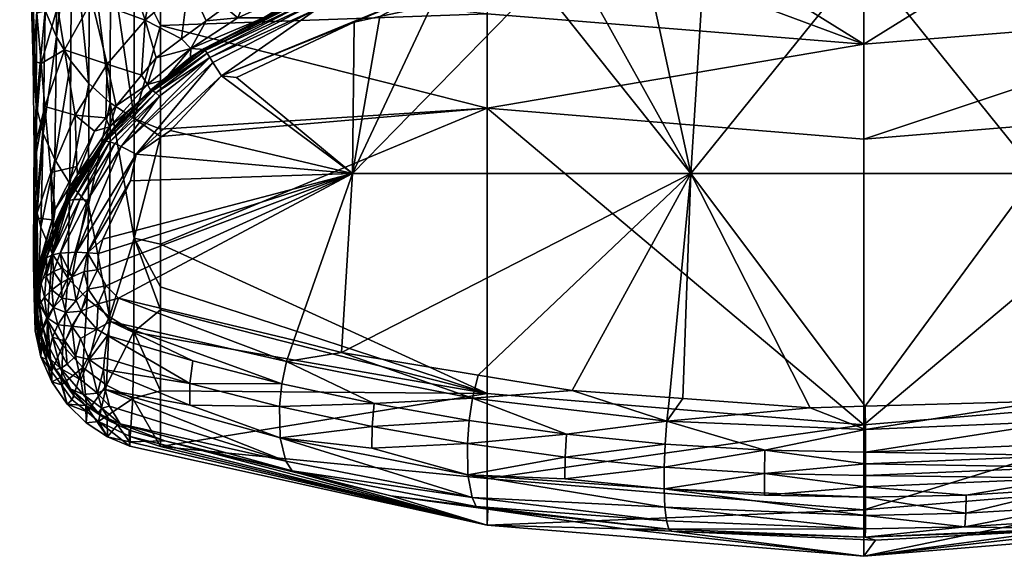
# Model space of a CAD drawing. Extents: x -0.025 to 0.137, y -0.143 to 0.1.
# Tile 639 of 656: x 0.10088 to 0.11025, y 0.03131 to 0.03642. Entities that reach past the tile are written whole.
import ezdxf

# ---------------------------------------------------------------- set-up
doc = ezdxf.new("R2010")
doc.units = 0
doc.layers.add('mesh', color=7, linetype='CONTINUOUS')

msp = doc.modelspace()

# ---------------------------------------------------------------- meshes
at = {"layer": 'mesh'}
mesh = msp.add_polyface(dxfattribs=at)
corners = [(0.1107073, 0.0391384, 0.0829484), (0.1105045, 0.0384777, 0.0871694), (0.1089165, 0.0384916, 0.0873499), (0.1071256, 0.0391385, 0.0829484), (0.1089165, 0.0391347, 0.0832179), (0.1073284, 0.0384777, 0.0871694), (0.1089165, 0.0401186, 0.0791544), (0.1109106, 0.0401482, 0.078796), (0.1073452, 0.0377165, 0.0956858), (0.1089164, 0.0375233, 0.1020764), (0.1075142, 0.0374812, 0.1023619), (0.1089164, 0.0375161, 0.1024715), (0.107844, 0.0373901, 0.1084491), (0.1089164, 0.0374075, 0.1084724), (0.1103184, 0.0374812, 0.1023619), (0.110054, 0.0377826, 0.0956855), (0.1089162, 0.0381731, 0.056573), (0.1107162, 0.0382411, 0.0566044), (0.1089162, 0.0388273, 0.0557868), (0.1125042, 0.0398675, 0.0552966), (0.1089162, 0.0396128, 0.0551123), (0.1089162, 0.036188, 0.0620569), (0.1089162, 0.0372391, 0.0583381), (0.1071163, 0.0373093, 0.0583604), (0.1107162, 0.0373092, 0.0583604), (0.1071163, 0.0382411, 0.0566044), (0.1053283, 0.0390929, 0.0559392), (0.1089162, 0.0405134, 0.0545754), (0.1053283, 0.0398676, 0.0552967), (0.1053283, 0.0375194, 0.0584271), (0.1089162, 0.0388127, 0.2068853), (0.1123601, 0.0398869, 0.198574), (0.1089162, 0.0398898, 0.1981635), (0.1054847, 0.0398868, 0.1985888), (0.1054685, 0.0398516, 0.2332188), (0.1089164, 0.0398518, 0.2335972), (0.1089162, 0.0387934, 0.2248731), (0.105442, 0.0398962, 0.2333673), (0.1089164, 0.039911, 0.2337333), (0.1123704, 0.0398671, 0.2333127), (0.1089164, 0.037805, 0.0956855), (0.1089164, 0.0373792, 0.1086991), (0.1068627, 0.0373146, 0.1086063), (0.1089164, 0.0372981, 0.1089192), (0.106856, 0.0372798, 0.1087179), (0.1089164, 0.0371696, 0.1091119), (0.1068506, 0.0372319, 0.1088256), (0.1089164, 0.0370002, 0.1092698), (0.1073919, 0.0369203, 0.1091881), (0.1109701, 0.0373146, 0.1086063)]
mesh.append_faces([[corners[k] for k in face] for face in [(0, 1, 2, 2), (3, 4, 5, 5), (6, 4, 3, 3), (6, 7, 4, 4), (5, 2, 8, 8), (4, 2, 5, 5), (4, 0, 2, 2), (9, 10, 8, 8), (11, 10, 9, 9), (11, 12, 10, 10), (13, 12, 11, 11), (14, 11, 9, 9), (14, 13, 11, 11), (15, 14, 9, 9), (16, 17, 18, 18), (19, 20, 18, 18), (21, 22, 23, 23), (21, 24, 22, 22), (18, 25, 16, 16), (20, 26, 18, 18), (27, 28, 20, 20), (23, 29, 21, 21), (22, 16, 25, 25), (24, 16, 22, 22), (24, 17, 16, 16), (30, 31, 32, 32), (32, 33, 30, 30), (34, 35, 36, 36), (37, 38, 35, 35), (39, 35, 38, 38), (2, 40, 8, 8), (1, 40, 2, 2), (1, 15, 40, 40), (9, 8, 40, 40), (15, 9, 40, 40), (41, 12, 13, 13), (41, 42, 12, 12), (43, 44, 41, 41), (45, 46, 43, 43), (47, 48, 45, 45), (49, 41, 13, 13)]])
mesh = msp.add_polyface(dxfattribs=at)
corners = [(0.1010154, 0.0381839, 0.0715314), (0.1011579, 0.0386496, 0.0721797), (0.1012641, 0.0380189, 0.0750799), (0.100956, 0.0376414, 0.070887), (0.1009815, 0.0376841, 0.0671681), (0.1008754, 0.0390854, 0.064803), (0.1010908, 0.0375609, 0.074515), (0.1010402, 0.0364816, 0.0770325), (0.1013693, 0.0374707, 0.0779962), (0.1011656, 0.0370136, 0.0775131), (0.1010799, 0.0360038, 0.0801227), (0.1011163, 0.0355926, 0.0832224), (0.1010139, 0.0351762, 0.0814256), (0.1013021, 0.0361319, 0.0835427), (0.1012369, 0.0365384, 0.080523), (0.1010201, 0.0347136, 0.0829182), (0.1010112, 0.0348516, 0.0829221), (0.1010313, 0.0356021, 0.0765891), (0.1010424, 0.0345774, 0.0829145), (0.1010299, 0.0381622, 0.0639828), (0.1010389, 0.0367675, 0.0702484), (0.1012089, 0.0350876, 0.0765581), (0.1010997, 0.0353371, 0.0765725), (0.1010777, 0.0344442, 0.0829111), (0.1012245, 0.0362581, 0.070276), (0.1011165, 0.0365073, 0.0702629), (0.1012278, 0.0376561, 0.0640224), (0.1011154, 0.0379038, 0.0640035), (0.1012141, 0.0384091, 0.060907), (0.1010973, 0.0386456, 0.0609476), (0.1010162, 0.0350551, 0.0829097), (0.1009885, 0.0371416, 0.0702518), (0.1010029, 0.0360282, 0.0765815), (0.1010263, 0.0345341, 0.0892985), (0.1011735, 0.0349647, 0.089444), (0.1009695, 0.0384427, 0.0639647)]
mesh.append_faces([[corners[k] for k in face] for face in [(0, 1, 2, 2), (3, 4, 5, 5), (6, 7, 3, 3), (8, 9, 6, 6), (10, 11, 12, 12), (13, 11, 10, 10), (14, 10, 7, 7), (14, 13, 10, 10), (9, 7, 6, 6), (9, 14, 7, 7), (0, 6, 3, 3), (2, 6, 0, 0), (15, 12, 16, 16), (15, 17, 12, 12), (18, 17, 15, 15), (19, 4, 20, 20), (21, 22, 23, 23), (24, 22, 21, 21), (24, 25, 22, 22), (26, 27, 25, 25), (28, 29, 27, 27), (22, 17, 18, 18), (25, 17, 22, 22), (25, 20, 17, 17), (27, 20, 25, 25), (27, 19, 20, 20), (29, 19, 27, 27), (12, 11, 30, 30), (3, 31, 4, 4), (3, 32, 31, 31), (3, 7, 32, 32), (10, 12, 32, 32), (11, 33, 30, 30), (11, 34, 33, 33), (7, 10, 32, 32), (17, 32, 12, 12), (17, 31, 32, 32), (20, 31, 17, 17), (16, 12, 30, 30), (20, 4, 31, 31), (19, 35, 4, 4)]])
mesh = msp.add_polyface(dxfattribs=at)
corners = [(0.1013021, 0.0361319, 0.0835427), (0.1014032, 0.0355119, 0.0896044), (0.1011163, 0.0355926, 0.0832224), (0.1017075, 0.0359966, 0.0897653), (0.1024177, 0.0362365, 0.0956855), (0.1021748, 0.036057, 0.0956855), (0.1020716, 0.0364164, 0.0899266), (0.1024838, 0.0367734, 0.0900885), (0.101696, 0.0354848, 0.0956854), (0.1017931, 0.0356009, 0.0956854), (0.1020368, 0.0358921, 0.0956855), (0.1015624, 0.0365998, 0.0838643), (0.1012369, 0.0365384, 0.080523), (0.10147, 0.0369993, 0.0809252), (0.1011656, 0.0370136, 0.0775131), (0.1018808, 0.0369978, 0.0841871), (0.1022466, 0.0373321, 0.084511), (0.1017365, 0.0356278, 0.0703027), (0.1017391, 0.0370231, 0.0640633), (0.1015392, 0.0372095, 0.0640528), (0.1013687, 0.037423, 0.064039), (0.1013639, 0.0360245, 0.0702873), (0.101535, 0.035812, 0.0702962), (0.1019657, 0.0354793, 0.0703063), (0.1012278, 0.0376561, 0.0640224), (0.1011165, 0.0365073, 0.0702629), (0.1012245, 0.0362581, 0.070276), (0.1019667, 0.0368715, 0.0640702), (0.1022164, 0.0370434, 0.0629239), (0.1022164, 0.0372129, 0.0622695), (0.1022164, 0.036783, 0.0640785), (0.1022164, 0.0363649, 0.0659328), (0.1022164, 0.0353781, 0.0703084), (0.1012089, 0.0350876, 0.0765581), (0.102094, 0.035803, 0.0998356), (0.1022543, 0.0358469, 0.1080185), (0.1021289, 0.0357384, 0.1080247), (0.1017294, 0.035401, 0.0995222), (0.1021253, 0.0357529, 0.1081311), (0.1018919, 0.0355335, 0.1080365), (0.1021433, 0.0357433, 0.1082465), (0.1016686, 0.0352623, 0.1081825), (0.102207, 0.0356931, 0.1084706), (0.1017333, 0.0352564, 0.1084161), (0.1021706, 0.0357234, 0.1083606)]
mesh.append_faces([[corners[k] for k in face] for face in [(0, 1, 2, 2), (3, 1, 0, 0), (4, 5, 6, 6), (7, 4, 6, 6), (3, 8, 1, 1), (3, 9, 8, 8), (10, 9, 3, 3), (11, 0, 12, 12), (11, 3, 0, 0), (6, 3, 11, 11), (6, 10, 3, 3), (5, 10, 6, 6), (13, 12, 14, 14), (13, 11, 12, 12), (15, 11, 13, 13), (15, 6, 11, 11), (16, 6, 15, 15), (16, 7, 6, 6), (17, 18, 19, 19), (20, 21, 22, 22), (17, 23, 18, 18), (24, 25, 26, 26), (27, 28, 29, 29), (27, 30, 28, 28), (31, 30, 27, 27), (23, 27, 18, 18), (23, 31, 27, 27), (32, 31, 23, 23), (22, 19, 20, 20), (22, 17, 19, 19), (21, 26, 33, 33), (20, 26, 21, 21), (20, 24, 26, 26), (34, 35, 36, 36), (34, 9, 10, 10), (34, 37, 9, 9), (36, 37, 34, 34), (10, 5, 34, 34), (36, 38, 39, 39), (36, 35, 38, 38), (40, 41, 38, 38), (42, 43, 44, 44)]])
mesh = msp.add_polyface(dxfattribs=at)
corners = [(0.1022164, 0.0336575, 0.0807246), (0.1022164, 0.0333991, 0.0829109), (0.1053282, 0.03286, 0.0807478), (0.1053283, 0.0355769, 0.0658253), (0.1022164, 0.0342809, 0.0765445), (0.1022164, 0.0353781, 0.0703084), (0.1022164, 0.0353063, 0.0706266), (0.1053283, 0.036476, 0.0621164), (0.1022164, 0.0363649, 0.0659328), (0.1089162, 0.036188, 0.0620569), (0.1053283, 0.0375194, 0.0584271), (0.1089162, 0.0325603, 0.0807596), (0.1089162, 0.0352837, 0.0657873), (0.1070381, 0.0325946, 0.1112336), (0.1060822, 0.0324726, 0.1110646), (0.1051868, 0.0328162, 0.1108589), (0.1070228, 0.0323776, 0.1112221), (0.1070647, 0.0328197, 0.1111592), (0.10719, 0.0328106, 0.111174), (0.106137, 0.0328865, 0.1110492), (0.1052406, 0.0330348, 0.1107897), (0.1042313, 0.0325446, 0.1105058), (0.105157, 0.0326018, 0.110846), (0.1051399, 0.0323826, 0.110784), (0.1042521, 0.0327627, 0.1105676), (0.1033484, 0.0327362, 0.1101693), (0.1033726, 0.0329529, 0.1102307), (0.103415, 0.0331633, 0.1102458), (0.1040449, 0.0349549, 0.10974), (0.1040595, 0.036397, 0.1088909), (0.1043041, 0.0364495, 0.1089175), (0.1029394, 0.0358704, 0.1088161), (0.1072681, 0.0349549, 0.1104139), (0.1062101, 0.0368583, 0.1091247), (0.1068474, 0.0368917, 0.1091589), (0.1058213, 0.0367749, 0.1090824), (0.1047988, 0.0365556, 0.1089713), (0.1073919, 0.0369203, 0.1091881), (0.108403, 0.0327232, 0.1113179), (0.1047747, 0.0367005, 0.1088932), (0.1027964, 0.0358871, 0.1087375), (0.1039404, 0.0332499, 0.1104132)]
mesh.append_faces([[corners[k] for k in face] for face in [(0, 1, 2, 2), (3, 4, 2, 2), (5, 6, 3, 3), (3, 7, 8, 8), (9, 7, 3, 3), (9, 10, 7, 7), (11, 3, 2, 2), (12, 9, 3, 3), (13, 14, 15, 15), (13, 16, 14, 14), (13, 17, 18, 18), (13, 19, 17, 17), (15, 19, 13, 13), (15, 20, 19, 19), (21, 22, 23, 23), (21, 24, 22, 22), (25, 24, 21, 21), (25, 26, 24, 24), (22, 15, 14, 14), (24, 15, 22, 22), (24, 27, 15, 15), (26, 27, 24, 24), (28, 29, 30, 30), (28, 31, 29, 29), (32, 33, 34, 34), (32, 35, 33, 33), (28, 35, 32, 32), (28, 36, 35, 35), (30, 36, 28, 28), (34, 37, 32, 32), (32, 17, 19, 19), (32, 18, 17, 17), (38, 18, 32, 32), (19, 20, 32, 32), (29, 39, 30, 30), (29, 40, 39, 39), (39, 36, 30, 30), (39, 35, 36, 36), (15, 27, 41, 41), (41, 20, 15, 15), (32, 41, 28, 28), (32, 20, 41, 41)]])
mesh = msp.add_polyface(dxfattribs=at)
corners = [(0.1089162, 0.0325603, 0.0807596), (0.1053282, 0.0320484, 0.0882475), (0.1089162, 0.0317502, 0.0882667), (0.1125042, 0.0328599, 0.0807478), (0.1125043, 0.0320484, 0.0882475), (0.1125042, 0.0355768, 0.0658253), (0.1089162, 0.0352837, 0.0657873), (0.1125042, 0.036476, 0.0621164), (0.1053283, 0.0355769, 0.0658253), (0.1089162, 0.036188, 0.0620569), (0.1107162, 0.0373092, 0.0583604), (0.1070381, 0.0325946, 0.1112336), (0.10719, 0.0328106, 0.111174), (0.108403, 0.0327232, 0.1113179), (0.1089294, 0.0325173, 0.1113595), (0.1089273, 0.0327378, 0.1112944), (0.1079737, 0.032319, 0.1113171), (0.1079693, 0.0320978, 0.1112545), (0.1070141, 0.0321567, 0.1111597), (0.1127037, 0.0324941, 0.1108171), (0.1108392, 0.0322682, 0.1111946), (0.1108338, 0.0323792, 0.1112192), (0.1127104, 0.032385, 0.1107797), (0.1108427, 0.0321584, 0.1111568), (0.1127132, 0.0322791, 0.1107296), (0.1108441, 0.0320522, 0.1111058), (0.1117858, 0.0320483, 0.1108851), (0.1108434, 0.031952, 0.1110423), (0.1089296, 0.0322994, 0.1113484), (0.1108183, 0.0325962, 0.1112307), (0.1089296, 0.032188, 0.1113238), (0.1089296, 0.032078, 0.1112858), (0.1089296, 0.0319717, 0.1112345), (0.110561, 0.0349549, 0.1104143), (0.1104372, 0.0369189, 0.1091802), (0.1109846, 0.0368897, 0.1091479), (0.1089164, 0.0370002, 0.1092698), (0.1072681, 0.0349549, 0.1104139), (0.1073919, 0.0369203, 0.1091881), (0.1118075, 0.0368457, 0.1090994), (0.1106441, 0.0327854, 0.1112173), (0.112616, 0.0330325, 0.1107959)]
mesh.append_faces([[corners[k] for k in face] for face in [(0, 1, 2, 2), (3, 2, 4, 4), (3, 0, 2, 2), (5, 0, 3, 3), (5, 6, 0, 0), (7, 6, 5, 5), (6, 8, 0, 0), (7, 9, 6, 6), (7, 10, 9, 9), (11, 12, 13, 13), (14, 13, 15, 15), (14, 11, 13, 13), (16, 11, 14, 14), (17, 18, 16, 16), (19, 20, 21, 21), (22, 23, 20, 20), (24, 25, 23, 23), (26, 27, 25, 25), (21, 28, 29, 29), (20, 28, 21, 21), (20, 30, 28, 28), (23, 30, 20, 20), (23, 31, 30, 30), (25, 31, 23, 23), (28, 14, 29, 29), (28, 16, 14, 14), (30, 16, 28, 28), (30, 17, 16, 16), (31, 17, 30, 30), (31, 32, 17, 17), (25, 32, 31, 31), (33, 34, 35, 35), (33, 36, 34, 34), (37, 36, 33, 33), (37, 38, 36, 36), (35, 39, 33, 33), (15, 37, 33, 33), (13, 37, 15, 15), (14, 15, 40, 40), (29, 14, 40, 40), (33, 41, 40, 40), (15, 33, 40, 40)]])
mesh = msp.add_polyface(dxfattribs=at)
corners = [(0.1024838, 0.0367734, 0.0900885), (0.1026501, 0.0364083, 0.0956855), (0.1024177, 0.0362365, 0.0956855), (0.1028291, 0.0365406, 0.0956855), (0.1039312, 0.0368843, 0.1010278), (0.1035484, 0.0366309, 0.108054), (0.1031959, 0.036439, 0.1080378), (0.1025052, 0.0361468, 0.1001436), (0.1025034, 0.0360623, 0.1080062), (0.1022543, 0.0358469, 0.1080185), (0.102094, 0.035803, 0.0998356), (0.1021748, 0.036057, 0.0956855), (0.1029523, 0.0364376, 0.1004455), (0.1030724, 0.0367203, 0.0956855), (0.1053283, 0.036476, 0.0621164), (0.1022164, 0.036783, 0.0640785), (0.1022164, 0.0363649, 0.0659328), (0.1027161, 0.0360121, 0.1085585), (0.101842, 0.0352139, 0.1086327), (0.1026848, 0.0360614, 0.1084558), (0.1036932, 0.036686, 0.1081766), (0.1026339, 0.0361445, 0.1081201), (0.1037052, 0.0366766, 0.1080696), (0.1021253, 0.0357529, 0.1081311), (0.103691, 0.0366642, 0.1082895), (0.1026434, 0.0361281, 0.1082342), (0.1021433, 0.0357433, 0.1082465), (0.1026604, 0.0361003, 0.1083469), (0.1021706, 0.0357234, 0.1083606), (0.1036937, 0.0366299, 0.1084009), (0.1037016, 0.0365835, 0.1085085), (0.102207, 0.0356931, 0.1084706), (0.1026389, 0.036136, 0.1080124), (0.1029394, 0.0358704, 0.1088161), (0.1027964, 0.0358871, 0.1087375), (0.1040595, 0.036397, 0.1088909), (0.1037145, 0.0365258, 0.10861), (0.1047747, 0.0367005, 0.1088932)]
mesh.append_faces([[corners[k] for k in face] for face in [(0, 1, 2, 2), (0, 3, 1, 1), (4, 5, 6, 6), (7, 8, 9, 9), (10, 7, 9, 9), (10, 11, 7, 7), (12, 3, 13, 13), (12, 1, 3, 3), (7, 1, 12, 12), (7, 2, 1, 1), (11, 2, 7, 7), (12, 6, 7, 7), (12, 4, 6, 6), (13, 4, 12, 12), (14, 15, 16, 16), (17, 18, 19, 19), (6, 20, 21, 21), (5, 20, 6, 6), (5, 22, 20, 20), (8, 23, 9, 9), (8, 21, 23, 23), (24, 21, 20, 20), (25, 21, 24, 24), (25, 23, 21, 21), (26, 23, 25, 25), (26, 27, 28, 28), (25, 27, 26, 26), (25, 29, 27, 27), (24, 29, 25, 25), (30, 27, 29, 29), (19, 27, 30, 30), (19, 28, 27, 27), (31, 28, 19, 19), (7, 32, 8, 8), (7, 6, 32, 32), (33, 34, 35, 35), (36, 19, 30, 30), (17, 19, 36, 36), (36, 37, 34, 34), (6, 21, 32, 32), (32, 21, 8, 8), (34, 17, 36, 36)]])
mesh = msp.add_polyface(dxfattribs=at)
corners = [(0.1053282, 0.03286, 0.0807478), (0.1022164, 0.0328856, 0.0872564), (0.1022164, 0.0323556, 0.0956855), (0.1022164, 0.0333991, 0.0829109), (0.1053282, 0.0316045, 0.0957589), (0.1019236, 0.032358, 0.0997818), (0.1019218, 0.0323985, 0.1021017), (0.102259, 0.0324086, 0.1087694), (0.1035557, 0.0320933, 0.1093349), (0.1022164, 0.033874, 0.0788931), (0.1022164, 0.0336575, 0.0807246), (0.1022164, 0.0342809, 0.0765445), (0.1053283, 0.0355769, 0.0658253), (0.1022164, 0.0353063, 0.0706266), (0.1022164, 0.0363649, 0.0659328), (0.1022164, 0.0353781, 0.0703084), (0.101842, 0.0352139, 0.1086327), (0.102207, 0.0356931, 0.1084706), (0.1026848, 0.0360614, 0.1084558), (0.1034699, 0.032124, 0.1095515), (0.1024961, 0.0329546, 0.109776), (0.1033726, 0.0329529, 0.1102307), (0.1033484, 0.0327362, 0.1101693), (0.1025233, 0.0331699, 0.1098367), (0.1024944, 0.0327489, 0.1096703), (0.1019271, 0.03245, 0.0956855), (0.1019851, 0.0351384, 0.1088132), (0.1027964, 0.0358871, 0.1087375), (0.1023105, 0.035365, 0.1088463), (0.1027161, 0.0360121, 0.1085585), (0.1017403, 0.0335441, 0.1094031), (0.1033549, 0.0324368, 0.1099913), (0.1016889, 0.0328986, 0.1091574), (0.1044101, 0.0318852, 0.1096234), (0.1034875, 0.0333684, 0.1101927), (0.103415, 0.0331633, 0.1102458), (0.1018162, 0.0337685, 0.1093919), (0.1039404, 0.0332499, 0.1104132), (0.1018335, 0.0325712, 0.1087483), (0.1034115, 0.032215, 0.1097377), (0.1017124, 0.0334115, 0.1093815), (0.1042313, 0.0325446, 0.1105058), (0.1017319, 0.0327378, 0.1090031), (0.1040449, 0.0349549, 0.10974), (0.101668, 0.0343307, 0.1090774), (0.1019313, 0.0348844, 0.1089326), (0.1016175, 0.0340384, 0.1091835), (0.1016246, 0.0341923, 0.1091191), (0.101698, 0.0338845, 0.1092884), (0.1029394, 0.0358704, 0.1088161)]
mesh.append_faces([[corners[k] for k in face] for face in [(0, 1, 2, 2), (0, 3, 1, 1), (4, 5, 6, 6), (4, 7, 8, 8), (6, 7, 4, 4), (0, 9, 10, 10), (0, 11, 9, 9), (12, 13, 11, 11), (12, 14, 15, 15), (16, 17, 18, 18), (19, 8, 7, 7), (20, 21, 22, 22), (20, 23, 21, 21), (22, 24, 20, 20), (4, 25, 5, 5), (4, 2, 25, 25), (26, 27, 28, 28), (26, 16, 29, 29), (27, 26, 29, 29), (30, 21, 23, 23), (24, 31, 32, 32), (19, 33, 8, 8), (34, 35, 36, 36), (37, 35, 34, 34), (21, 30, 35, 35), (38, 19, 7, 7), (38, 39, 19, 19), (20, 40, 23, 23), (22, 31, 24, 24), (41, 31, 22, 22), (39, 32, 31, 31), (42, 32, 39, 39), (43, 34, 36, 36), (43, 44, 45, 45), (46, 47, 43, 43), (43, 36, 48, 48), (27, 49, 43, 43), (43, 28, 27, 27), (43, 26, 28, 28), (45, 26, 43, 43), (43, 37, 34, 34)]])
mesh = msp.add_polyface(dxfattribs=at)
corners = [(0.1014032, 0.0355119, 0.0896044), (0.1011735, 0.0349647, 0.089444), (0.1011163, 0.0355926, 0.0832224), (0.101696, 0.0354848, 0.0956854), (0.1015894, 0.0353574, 0.0956854), (0.101535, 0.035812, 0.0702962), (0.1013544, 0.0348591, 0.0765463), (0.1015319, 0.034656, 0.0765379), (0.1013639, 0.0360245, 0.0702873), (0.1022164, 0.0353063, 0.0706266), (0.1022164, 0.0353781, 0.0703084), (0.1019657, 0.0354793, 0.0703063), (0.1017365, 0.0356278, 0.0703027), (0.1019666, 0.034339, 0.0765327), (0.1017295, 0.0335896, 0.0828979), (0.1012089, 0.0350876, 0.0765581), (0.1016732, 0.035239, 0.1080763), (0.1017294, 0.035401, 0.0995222), (0.1018919, 0.0355335, 0.1080365), (0.1014244, 0.0349419, 0.0992038), (0.101505, 0.0350124, 0.108107), (0.1014069, 0.0348803, 0.1081249), (0.1017931, 0.0356009, 0.0956854), (0.1021289, 0.0357384, 0.1080247), (0.101842, 0.0352139, 0.1086327), (0.1017826, 0.0352397, 0.1085278), (0.102207, 0.0356931, 0.1084706), (0.1015221, 0.0347016, 0.1087407), (0.1016686, 0.0352623, 0.1081825), (0.1021253, 0.0357529, 0.1081311), (0.1013114, 0.0346827, 0.1082813), (0.1016951, 0.035264, 0.1083), (0.1021433, 0.0357433, 0.1082465), (0.1013897, 0.0347077, 0.1085205), (0.1013434, 0.0346989, 0.1084017), (0.1017333, 0.0352564, 0.1084161), (0.1014497, 0.0347086, 0.1086344), (0.1021706, 0.0357234, 0.1083606), (0.1014188, 0.0350203, 0.0956854), (0.1012132, 0.0346142, 0.0956855), (0.1019851, 0.0351384, 0.1088132), (0.1014171, 0.0342048, 0.1089668)]
mesh.append_faces([[corners[k] for k in face] for face in [(0, 1, 2, 2), (0, 3, 4, 4), (5, 6, 7, 7), (5, 8, 6, 6), (9, 10, 11, 11), (12, 13, 11, 11), (13, 9, 11, 11), (7, 12, 5, 5), (7, 14, 12, 12), (8, 15, 6, 6), (16, 17, 18, 18), (16, 19, 17, 17), (20, 19, 16, 16), (20, 21, 19, 19), (17, 3, 22, 22), (17, 4, 3, 3), (19, 4, 17, 17), (23, 18, 17, 17), (24, 25, 26, 26), (27, 25, 24, 24), (18, 28, 16, 16), (18, 29, 28, 28), (30, 21, 20, 20), (31, 28, 32, 32), (28, 20, 16, 16), (28, 30, 20, 20), (31, 30, 28, 28), (33, 34, 31, 31), (33, 35, 36, 36), (31, 35, 33, 33), (31, 37, 35, 35), (32, 37, 31, 31), (25, 35, 26, 26), (25, 36, 35, 35), (27, 36, 25, 25), (38, 39, 1, 1), (0, 38, 1, 1), (0, 4, 38, 38), (19, 39, 38, 38), (19, 38, 4, 4), (40, 41, 24, 24)]])
mesh = msp.add_polyface(dxfattribs=at)
corners = [(0.1015319, 0.034656, 0.0765379), (0.1013351, 0.0339628, 0.0829008), (0.1015184, 0.0337616, 0.0828983), (0.1013544, 0.0348591, 0.0765463), (0.1017295, 0.0335896, 0.0828979), (0.1019666, 0.034339, 0.0765327), (0.1017365, 0.0356278, 0.0703027), (0.1022164, 0.0342809, 0.0765445), (0.1022164, 0.0353063, 0.0706266), (0.1022164, 0.033874, 0.0788931), (0.1011855, 0.0341918, 0.0829051), (0.1012089, 0.0350876, 0.0765581), (0.1013119, 0.0346538, 0.1081697), (0.1012508, 0.0345079, 0.1081985), (0.1011894, 0.0344305, 0.0988807), (0.101058, 0.0339464, 0.1034911), (0.1014244, 0.0349419, 0.0992038), (0.1012132, 0.0346142, 0.0956855), (0.1014069, 0.0348803, 0.1081249), (0.101842, 0.0352139, 0.1086327), (0.1014171, 0.0342048, 0.1089668), (0.1015221, 0.0347016, 0.1087407), (0.1010961, 0.0341234, 0.108403), (0.1013114, 0.0346827, 0.1082813), (0.1016951, 0.035264, 0.1083), (0.1013434, 0.0346989, 0.1084017), (0.1040449, 0.0349549, 0.10974), (0.1016246, 0.0341923, 0.1091191), (0.101668, 0.0343307, 0.1090774), (0.1011735, 0.0349647, 0.089444), (0.1011833, 0.0345124, 0.0956855), (0.1014497, 0.0347086, 0.1086344), (0.101262, 0.0341961, 0.1087938), (0.1011892, 0.0341801, 0.1086741), (0.1015204, 0.0341996, 0.1090459), (0.1019313, 0.0348844, 0.1089326), (0.1019851, 0.0351384, 0.1088132), (0.1011322, 0.0341506, 0.108525), (0.1013897, 0.0347077, 0.1085205), (0.1016175, 0.0340384, 0.1091835), (0.1015287, 0.0338526, 0.109203), (0.1014908, 0.0340209, 0.1091158), (0.1013744, 0.0339706, 0.1090417), (0.1012835, 0.0340576, 0.1089069), (0.1011965, 0.0340203, 0.1087998), (0.101698, 0.0338845, 0.1092884)]
mesh.append_faces([[corners[k] for k in face] for face in [(0, 1, 2, 2), (0, 3, 1, 1), (4, 5, 6, 6), (5, 7, 8, 8), (9, 7, 5, 5), (2, 4, 0, 0), (3, 10, 1, 1), (3, 11, 10, 10), (12, 13, 14, 14), (15, 14, 13, 13), (16, 14, 17, 17), (18, 14, 16, 16), (18, 12, 14, 14), (19, 20, 21, 21), (22, 13, 23, 23), (23, 12, 18, 18), (13, 12, 23, 23), (24, 25, 23, 23), (26, 27, 28, 28), (29, 17, 30, 30), (30, 17, 14, 14), (31, 32, 33, 33), (28, 27, 34, 34), (34, 35, 28, 28), (34, 36, 35, 35), (34, 20, 36, 36), (21, 20, 32, 32), (25, 33, 37, 37), (37, 23, 25, 25), (38, 33, 25, 25), (38, 31, 33, 33), (21, 32, 31, 31), (39, 40, 41, 41), (34, 27, 39, 39), (32, 42, 43, 43), (32, 20, 42, 42), (41, 34, 39, 39), (42, 34, 41, 41), (20, 34, 42, 42), (44, 32, 43, 43), (33, 32, 44, 44), (26, 45, 39, 39)]])
mesh = msp.add_polyface(dxfattribs=at)
corners = [(0.1010083, 0.0340934, 0.0892947), (0.1010112, 0.0348516, 0.0829221), (0.1010097, 0.0342312, 0.0892897), (0.1010201, 0.0347136, 0.0829182), (0.101021, 0.0339558, 0.0892994), (0.1010424, 0.0345774, 0.0829145), (0.1010475, 0.0338197, 0.0893036), (0.1011414, 0.0335577, 0.0893104), (0.1011855, 0.0341918, 0.0829051), (0.1012089, 0.0350876, 0.0765581), (0.1010777, 0.0344442, 0.0829111), (0.1010997, 0.0353371, 0.0765725), (0.1010542, 0.0339583, 0.1020986), (0.1011894, 0.0344305, 0.0988807), (0.101058, 0.0339464, 0.1034911), (0.1010445, 0.0339883, 0.0985928), (0.1010175, 0.0336998, 0.1021003), (0.1011263, 0.033977, 0.1086828), (0.1011965, 0.0340203, 0.1087998), (0.1011816, 0.0338475, 0.1088436), (0.1011127, 0.0337786, 0.1087253), (0.1010747, 0.0339292, 0.1085597), (0.1010263, 0.0345341, 0.0892985), (0.1011833, 0.0345124, 0.0956855), (0.1010365, 0.0340131, 0.0956855), (0.1011735, 0.0349647, 0.089444), (0.1010162, 0.0350551, 0.0829097), (0.1010144, 0.0337846, 0.0956846), (0.1012508, 0.0345079, 0.1081985), (0.1010763, 0.0340916, 0.1082809), (0.10104, 0.0338257, 0.1083108), (0.1010961, 0.0341234, 0.108403), (0.1013114, 0.0346827, 0.1082813), (0.1011322, 0.0341506, 0.108525), (0.1010424, 0.0338785, 0.1084343), (0.1011892, 0.0341801, 0.1086741), (0.1010401, 0.033638, 0.1084713)]
mesh.append_faces([[corners[k] for k in face] for face in [(0, 1, 2, 2), (0, 3, 1, 1), (4, 3, 0, 0), (4, 5, 3, 3), (6, 5, 4, 4), (6, 7, 8, 8), (9, 10, 8, 8), (10, 6, 8, 8), (10, 5, 6, 6), (11, 5, 10, 10), (12, 13, 14, 14), (12, 15, 13, 13), (12, 16, 15, 15), (14, 16, 12, 12), (17, 18, 19, 19), (20, 17, 19, 19), (21, 17, 20, 20), (22, 23, 24, 24), (22, 25, 23, 23), (24, 2, 22, 22), (2, 26, 22, 22), (2, 1, 26, 26), (27, 2, 24, 24), (27, 0, 2, 2), (27, 4, 0, 0), (27, 6, 4, 4), (14, 28, 29, 29), (23, 15, 24, 24), (23, 13, 15, 15), (15, 27, 24, 24), (14, 29, 16, 16), (29, 30, 16, 16), (31, 32, 33, 33), (29, 28, 31, 31), (34, 30, 29, 29), (17, 35, 18, 18), (31, 34, 29, 29), (33, 34, 31, 31), (33, 21, 34, 34), (33, 35, 17, 17), (21, 33, 17, 17), (36, 34, 21, 21)]])
mesh = msp.add_polyface(dxfattribs=at)
corners = [(0.1019633, 0.0334473, 0.0828997), (0.1022164, 0.0333991, 0.0829109), (0.1022164, 0.0336575, 0.0807246), (0.1015184, 0.0337616, 0.0828983), (0.1013351, 0.0339628, 0.0829008), (0.1012866, 0.0333173, 0.0893144), (0.1019666, 0.034339, 0.0765327), (0.1022164, 0.033874, 0.0788931), (0.1017295, 0.0335896, 0.0828979), (0.1014761, 0.0331082, 0.0893154), (0.1011414, 0.0335577, 0.0893104), (0.1011855, 0.0341918, 0.0829051), (0.1012387, 0.0335126, 0.1089531), (0.1013158, 0.0336309, 0.1090587), (0.1013735, 0.0335008, 0.1091215), (0.1011959, 0.0336772, 0.1088951), (0.1011816, 0.0338475, 0.1088436), (0.1012699, 0.0339122, 0.1089502), (0.101281, 0.033769, 0.1090012), (0.1011965, 0.0340203, 0.1087998), (0.101698, 0.0338845, 0.1092884), (0.1016218, 0.0337123, 0.1093029), (0.1015287, 0.0338526, 0.109203), (0.1014623, 0.0336434, 0.1092007), (0.1014143, 0.0337458, 0.1091428), (0.1014908, 0.0340209, 0.1091158), (0.1013744, 0.0339706, 0.1090417), (0.1012835, 0.0340576, 0.1089069), (0.1013088, 0.0333573, 0.1090165), (0.103415, 0.0331633, 0.1102458), (0.1017403, 0.0335441, 0.1094031), (0.1018162, 0.0337685, 0.1093919), (0.1025233, 0.0331699, 0.1098367), (0.1017124, 0.0334115, 0.1093815), (0.1011335, 0.0335839, 0.1087749), (0.1016175, 0.0340384, 0.1091835), (0.1016104, 0.0334729, 0.1093245), (0.1014537, 0.0333825, 0.1091882), (0.1014058, 0.0332154, 0.1090839), (0.1011871, 0.0333965, 0.1088304)]
mesh.append_faces([[corners[k] for k in face] for face in [(0, 1, 2, 2), (3, 4, 5, 5), (6, 2, 7, 7), (6, 0, 2, 2), (8, 0, 6, 6), (3, 9, 8, 8), (5, 9, 3, 3), (4, 10, 5, 5), (4, 11, 10, 10), (12, 13, 14, 14), (12, 15, 13, 13), (16, 17, 18, 18), (16, 19, 17, 17), (15, 18, 13, 13), (15, 16, 18, 18), (20, 21, 22, 22), (23, 22, 21, 21), (24, 22, 23, 23), (24, 25, 22, 22), (26, 25, 24, 24), (13, 23, 14, 14), (13, 24, 23, 23), (18, 24, 13, 13), (18, 26, 24, 24), (17, 26, 18, 18), (17, 27, 26, 26), (19, 27, 17, 17), (28, 12, 14, 14), (29, 30, 31, 31), (32, 33, 30, 30), (34, 15, 12, 12), (21, 31, 30, 30), (20, 22, 35, 35), (31, 21, 20, 20), (36, 30, 33, 33), (36, 21, 30, 30), (23, 21, 36, 36), (14, 36, 37, 37), (14, 23, 36, 36), (38, 14, 37, 37), (39, 12, 28, 28)]])
mesh = msp.add_polyface(dxfattribs=at)
corners = [(0.1011414, 0.0335577, 0.0893104), (0.1010498, 0.0333865, 0.0956822), (0.1011319, 0.0331836, 0.095681), (0.1010475, 0.0338197, 0.0893036), (0.1010779, 0.0332082, 0.1021034), (0.1011127, 0.0337786, 0.1087253), (0.1011816, 0.0338475, 0.1088436), (0.1011959, 0.0336772, 0.1088951), (0.1010654, 0.0337079, 0.1085997), (0.1010747, 0.0339292, 0.1085597), (0.101028, 0.0335432, 0.0956832), (0.1010144, 0.0337846, 0.0956846), (0.1011788, 0.0330676, 0.0956803), (0.1010445, 0.0339883, 0.0985928), (0.1010175, 0.0336998, 0.1021003), (0.1010241, 0.0334557, 0.102102), (0.1010283, 0.033676, 0.1083285), (0.1010467, 0.0335728, 0.1083437), (0.10104, 0.0338257, 0.1083108), (0.101086, 0.0333513, 0.1083763), (0.1011802, 0.0329712, 0.1021042), (0.101181, 0.0331338, 0.1084175), (0.1012387, 0.0335126, 0.1089531), (0.1011871, 0.0333965, 0.1088304), (0.1011335, 0.0335839, 0.1087749), (0.1010956, 0.0334928, 0.1086457), (0.1011654, 0.0331907, 0.1085583), (0.1010824, 0.0334072, 0.108513), (0.1011629, 0.0332877, 0.1086966), (0.1010401, 0.033638, 0.1084713), (0.1010424, 0.0338785, 0.1084343), (0.1012211, 0.0330892, 0.1085818)]
mesh.append_faces([[corners[k] for k in face] for face in [(0, 1, 2, 2), (3, 1, 0, 0), (4, 2, 1, 1), (5, 6, 7, 7), (8, 9, 5, 5), (10, 3, 11, 11), (0, 2, 12, 12), (3, 10, 1, 1), (13, 14, 11, 11), (15, 16, 17, 17), (15, 18, 16, 16), (14, 18, 15, 15), (4, 19, 20, 20), (4, 17, 19, 19), (19, 21, 20, 20), (4, 12, 2, 2), (20, 12, 4, 4), (4, 15, 17, 17), (4, 10, 15, 15), (1, 10, 4, 4), (15, 11, 14, 14), (15, 10, 11, 11), (22, 23, 24, 24), (24, 5, 7, 7), (25, 26, 27, 27), (25, 28, 26, 26), (8, 27, 29, 29), (8, 25, 27, 27), (24, 25, 8, 8), (24, 28, 25, 25), (17, 18, 30, 30), (17, 16, 18, 18), (27, 19, 29, 29), (27, 21, 19, 19), (26, 21, 27, 27), (26, 31, 21, 21), (24, 23, 28, 28), (8, 5, 24, 24), (29, 9, 8, 8), (29, 17, 30, 30), (19, 17, 29, 29)]])
mesh = msp.add_polyface(dxfattribs=at)
corners = [(0.1017295, 0.0335896, 0.0828979), (0.1017014, 0.0329373, 0.0893128), (0.1019633, 0.0334473, 0.0828997), (0.1014761, 0.0331082, 0.0893154), (0.1015174, 0.0326834, 0.0956805), (0.101953, 0.0328108, 0.0893065), (0.1022164, 0.0323556, 0.0956855), (0.1022164, 0.0328856, 0.0872564), (0.1022164, 0.0333991, 0.0829109), (0.1017103, 0.0324453, 0.1021036), (0.1019218, 0.0323985, 0.1021017), (0.1019236, 0.032358, 0.0997818), (0.1018083, 0.0325619, 0.1085605), (0.1019168, 0.0325115, 0.1085784), (0.102259, 0.0324086, 0.1087694), (0.1019271, 0.03245, 0.0956855), (0.1016256, 0.032594, 0.0956811), (0.1015068, 0.0327459, 0.1085052), (0.1017071, 0.032609, 0.1085438), (0.1015071, 0.0325809, 0.1021043), (0.1024944, 0.0327489, 0.1096703), (0.1016889, 0.0328986, 0.1091574), (0.1016744, 0.0330872, 0.1092784), (0.1018335, 0.0325712, 0.1087483), (0.1017319, 0.0327378, 0.1090031), (0.1034115, 0.032215, 0.1097377), (0.1024961, 0.0329546, 0.109776), (0.1016831, 0.0331995, 0.1093215), (0.1017124, 0.0334115, 0.1093815), (0.1015386, 0.0331844, 0.1092099), (0.1016154, 0.0328627, 0.1090528), (0.1016588, 0.0327201, 0.108894), (0.1017245, 0.0326173, 0.108726), (0.1016228, 0.0326762, 0.1087025), (0.1014792, 0.0328505, 0.1088366), (0.1016104, 0.0334729, 0.1093245)]
mesh.append_faces([[corners[k] for k in face] for face in [(0, 1, 2, 2), (3, 1, 0, 0), (3, 4, 1, 1), (5, 6, 7, 7), (2, 7, 8, 8), (2, 5, 7, 7), (1, 5, 2, 2), (9, 10, 11, 11), (12, 10, 9, 9), (13, 10, 12, 12), (10, 13, 14, 14), (5, 15, 6, 6), (16, 15, 5, 5), (1, 16, 5, 5), (9, 17, 18, 18), (19, 17, 9, 9), (12, 9, 18, 18), (16, 11, 15, 15), (16, 9, 11, 11), (16, 19, 9, 9), (20, 21, 22, 22), (23, 14, 13, 13), (24, 25, 23, 23), (26, 27, 28, 28), (22, 27, 26, 26), (26, 20, 22, 22), (29, 27, 22, 22), (30, 21, 24, 24), (31, 24, 23, 23), (30, 22, 21, 21), (30, 29, 22, 22), (32, 31, 23, 23), (33, 31, 32, 32), (12, 23, 13, 13), (12, 32, 23, 23), (18, 32, 12, 12), (18, 33, 32, 32), (18, 17, 33, 33), (31, 30, 24, 24), (33, 34, 31, 31), (29, 28, 27, 27), (29, 35, 28, 28)]])
mesh = msp.add_polyface(dxfattribs=at)
corners = [(0.1012727, 0.0329404, 0.09568), (0.1013759, 0.0328005, 0.0956796), (0.1014761, 0.0331082, 0.0893154), (0.1015174, 0.0326834, 0.0956805), (0.1012866, 0.0333173, 0.0893144), (0.1013263, 0.0327584, 0.1021045), (0.1015071, 0.0325809, 0.1021043), (0.1011802, 0.0329712, 0.1021042), (0.1016256, 0.032594, 0.0956811), (0.1017014, 0.0329373, 0.0893128), (0.1011788, 0.0330676, 0.0956803), (0.1011414, 0.0335577, 0.0893104), (0.101181, 0.0331338, 0.1084175), (0.1012626, 0.0330114, 0.1084434), (0.1013989, 0.0328318, 0.1084829), (0.1015068, 0.0327459, 0.1085052), (0.1014792, 0.0328505, 0.1088366), (0.1014567, 0.0329882, 0.1089869), (0.1016154, 0.0328627, 0.1090528), (0.1015386, 0.0331844, 0.1092099), (0.1014058, 0.0332154, 0.1090839), (0.1013264, 0.0331381, 0.1089221), (0.1012652, 0.0330974, 0.1087511), (0.1013585, 0.0329032, 0.10863), (0.1012211, 0.0330892, 0.1085818), (0.1016588, 0.0327201, 0.108894), (0.1016228, 0.0326762, 0.1087025), (0.1011871, 0.0333965, 0.1088304), (0.1013088, 0.0333573, 0.1090165), (0.1011654, 0.0331907, 0.1085583), (0.1011629, 0.0332877, 0.1086966), (0.1014537, 0.0333825, 0.1091882), (0.1016104, 0.0334729, 0.1093245), (0.1013735, 0.0335008, 0.1091215)]
mesh.append_faces([[corners[k] for k in face] for face in [(0, 1, 2, 2), (1, 3, 2, 2), (4, 0, 2, 2), (3, 5, 6, 6), (3, 1, 5, 5), (5, 0, 7, 7), (1, 0, 5, 5), (8, 9, 3, 3), (10, 0, 4, 4), (4, 11, 10, 10), (7, 12, 13, 13), (5, 14, 15, 15), (13, 14, 5, 5), (8, 3, 6, 6), (6, 5, 15, 15), (5, 7, 13, 13), (0, 10, 7, 7), (16, 17, 18, 18), (17, 19, 18, 18), (17, 20, 19, 19), (21, 20, 17, 17), (22, 17, 16, 16), (22, 21, 17, 17), (22, 23, 24, 24), (16, 23, 22, 22), (25, 16, 18, 18), (26, 23, 16, 16), (15, 23, 26, 26), (27, 21, 22, 22), (28, 21, 27, 27), (28, 20, 21, 21), (29, 22, 24, 24), (30, 22, 29, 29), (30, 27, 22, 22), (24, 13, 12, 12), (23, 13, 24, 24), (23, 14, 13, 13), (23, 15, 14, 14), (31, 32, 19, 19), (20, 31, 19, 19), (28, 33, 20, 20)]])
mesh = msp.add_polyface(dxfattribs=at)
corners = [(0.1089162, 0.0313083, 0.0957769), (0.106631, 0.0315698, 0.1102394), (0.1070835, 0.0315492, 0.1102725), (0.1053282, 0.0316045, 0.0957589), (0.1089162, 0.0317502, 0.0882667), (0.1053282, 0.0320484, 0.0882475), (0.1022164, 0.0323556, 0.0956855), (0.1053282, 0.03286, 0.0807478), (0.1089162, 0.0325603, 0.0807596), (0.1052243, 0.0317843, 0.110137), (0.1070364, 0.031647, 0.1106966), (0.1070571, 0.0315674, 0.1104948), (0.1060692, 0.0322524, 0.1110024), (0.1070228, 0.0323776, 0.1112221), (0.1070141, 0.0321567, 0.1111597), (0.1060822, 0.0324726, 0.1110646), (0.1051399, 0.0323826, 0.110784), (0.1079737, 0.032319, 0.1113171), (0.1070381, 0.0325946, 0.1112336), (0.105157, 0.0326018, 0.110846), (0.1042298, 0.0323386, 0.1103954), (0.1042313, 0.0325446, 0.1105058), (0.1060681, 0.0320461, 0.1108889), (0.1053325, 0.0317585, 0.1099206), (0.1044101, 0.0318852, 0.1096234), (0.1035557, 0.0320933, 0.1093349), (0.1051442, 0.0320838, 0.1105989), (0.1070133, 0.0319503, 0.1110452), (0.1033549, 0.0324368, 0.1099913), (0.1070211, 0.0317762, 0.1108859), (0.1034699, 0.032124, 0.1095515), (0.1034115, 0.032215, 0.1097377), (0.1051836, 0.0318683, 0.1103329), (0.1089295, 0.0315697, 0.1108188), (0.1079693, 0.0320978, 0.1112545), (0.1079689, 0.0318913, 0.1111394)]
mesh.append_faces([[corners[k] for k in face] for face in [(0, 1, 2, 2), (0, 3, 1, 1), (4, 5, 3, 3), (5, 6, 3, 3), (5, 7, 6, 6), (8, 7, 5, 5), (9, 10, 11, 11), (2, 1, 11, 11), (12, 13, 14, 14), (12, 15, 13, 13), (16, 15, 12, 12), (17, 13, 18, 18), (17, 14, 13, 13), (19, 15, 16, 16), (16, 20, 21, 21), (14, 22, 12, 12), (3, 23, 1, 1), (24, 23, 3, 3), (3, 25, 24, 24), (26, 22, 27, 27), (28, 20, 26, 26), (29, 26, 27, 27), (30, 31, 32, 32), (30, 9, 24, 24), (32, 9, 30, 30), (32, 10, 9, 9), (9, 23, 24, 24), (11, 23, 9, 9), (11, 1, 23, 23), (29, 10, 32, 32), (29, 33, 10, 10), (21, 20, 28, 28), (16, 26, 20, 20), (12, 26, 16, 16), (12, 22, 26, 26), (14, 27, 22, 22), (34, 27, 14, 14), (34, 35, 27, 27), (32, 26, 29, 29), (32, 28, 26, 26), (31, 28, 32, 32)]])
mesh = msp.add_polyface(dxfattribs=at)
corners = [(0.1089162, 0.0313083, 0.0957769), (0.1107707, 0.0315563, 0.1102602), (0.1114228, 0.0315921, 0.1102025), (0.1090258, 0.0314606, 0.1104145), (0.1070835, 0.0315492, 0.1102725), (0.1089162, 0.0317502, 0.0882667), (0.1053282, 0.0316045, 0.0957589), (0.1125043, 0.0316044, 0.0957589), (0.1125043, 0.0320484, 0.0882475), (0.1117741, 0.0318735, 0.1107277), (0.1108355, 0.0317778, 0.1108831), (0.1117858, 0.0320483, 0.1108851), (0.1108201, 0.0316486, 0.1106938), (0.1070571, 0.0315674, 0.1104948), (0.1089293, 0.0314917, 0.110615), (0.1098778, 0.0315901, 0.1107869), (0.110799, 0.031569, 0.110492), (0.1089295, 0.0315697, 0.1108188), (0.1070364, 0.031647, 0.1106966), (0.1108434, 0.031952, 0.1110423), (0.1117512, 0.0317429, 0.1105406), (0.1126256, 0.0317866, 0.1101329), (0.1089296, 0.0319717, 0.1112345), (0.1079689, 0.0318913, 0.1111394), (0.1079693, 0.0320978, 0.1112545), (0.1108441, 0.0320522, 0.1111058), (0.1098896, 0.0318923, 0.1111378), (0.1098857, 0.0317185, 0.1109776), (0.1089296, 0.0318715, 0.1111705), (0.1070133, 0.0319503, 0.1110452), (0.1089296, 0.0316979, 0.1110099), (0.1070211, 0.0317762, 0.1108859)]
mesh.append_faces([[corners[k] for k in face] for face in [(0, 1, 2, 2), (0, 3, 1, 1), (4, 3, 0, 0), (5, 6, 0, 0), (7, 0, 2, 2), (8, 0, 7, 7), (8, 5, 0, 0), (9, 10, 11, 11), (12, 10, 9, 9), (4, 13, 14, 14), (14, 15, 16, 16), (14, 17, 15, 15), (13, 17, 14, 14), (13, 18, 17, 17), (10, 19, 11, 11), (9, 20, 12, 12), (14, 3, 4, 4), (14, 1, 3, 3), (16, 1, 14, 14), (16, 2, 1, 1), (21, 2, 16, 16), (22, 23, 24, 24), (25, 26, 22, 22), (19, 26, 25, 25), (19, 27, 26, 26), (10, 27, 19, 19), (10, 15, 27, 27), (12, 15, 10, 10), (12, 16, 15, 15), (20, 16, 12, 12), (20, 21, 16, 16), (28, 29, 23, 23), (30, 29, 28, 28), (31, 29, 30, 30), (30, 17, 31, 31), (30, 15, 17, 17), (27, 15, 30, 30), (22, 28, 23, 23), (26, 28, 22, 22), (27, 28, 26, 26), (27, 30, 28, 28)]])

doc.saveas('drawing.dxf')
